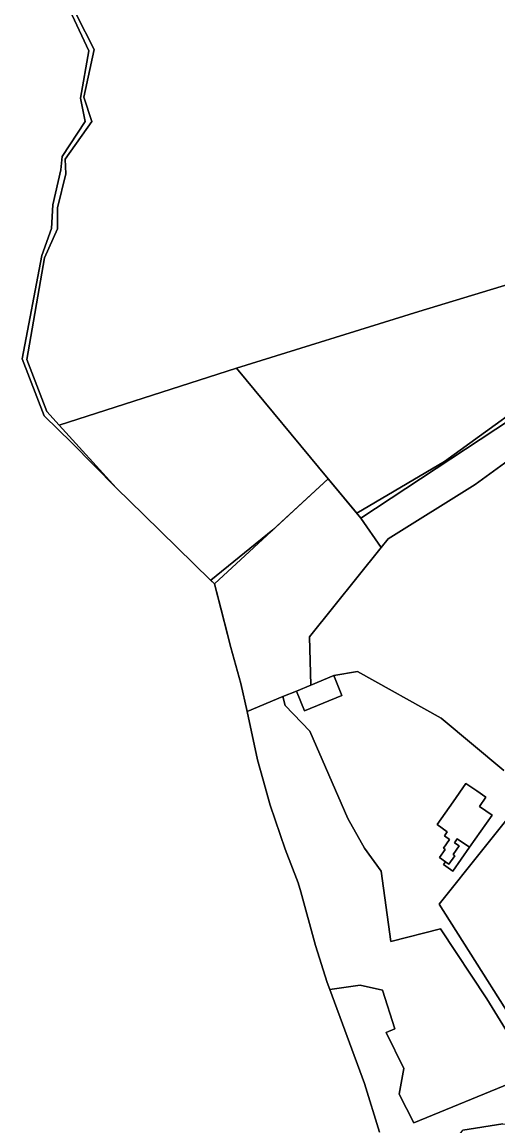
# Model space of a CAD drawing. Extents: x -477304 to -465429, y -1159113 to -1149210.
# Drawn here: x -475407.4 to -475199.7, y -1156755 to -1156273.9 of the extents above; entities that cross this region are included whole.
import ezdxf

# ---------------------------------------------------------------- set-up
doc = ezdxf.new("R2010")
doc.units = 0
for name, color, linetype in [('BPEJ_s', 7, 'Continuous'), ('orna_s', 7, 'Continuous'), ('ostatni_s', 7, 'Continuous'), ('PUPFL_s', 7, 'Continuous'), ('trav_porost_s', 7, 'Continuous'), ('voda_s', 7, 'Continuous'), ('zahrada_s', 7, 'Continuous')]:
    doc.layers.add(name, color=color, linetype=linetype)

msp = doc.modelspace()

# ---------------------------------------------------------------- linework, layer by layer
at = {"layer": 'BPEJ_s'}
msp.add_line((-475320.7, -1156529.39), (-475317.16, -1156543.07), dxfattribs=at)
for points in [[(-475385.44, -1156270.96), (-475378.21, -1156286.44), (-475381.92, -1156307.03), (-475379.86, -1156317.23), (-475389.8, -1156332.51), (-475390.43, -1156338.38), (-475393.87, -1156353.54), (-475394.55, -1156363.89), (-475398.77, -1156375.66), (-475407.37, -1156420.74), (-475397.77, -1156445.46), (-475385.68, -1156457.36), (-475366.27, -1156476.95), (-475354.25, -1156488.68), (-475325.18, -1156517.08), (-475325.05, -1156517.21), (-475297.94, -1156495.26), (-475273.73, -1156472.95), (-475261.25, -1156488), (-475223, -1156465.5), (-475172, -1156428.5)], [(-475172, -1156428.5), (-475223, -1156465.5), (-475261.25, -1156488), (-475273.73, -1156472.95), (-475297.94, -1156495.26), (-475325.05, -1156517.21), (-475323.45, -1156518.77), (-475320.7, -1156529.39)], [(-475317.16, -1156543.07), (-475316.26, -1156546.56), (-475311.88, -1156562.16), (-475309.21, -1156574.35), (-475304.59, -1156595.39), (-475302.25, -1156603.79), (-475299.07, -1156615.18), (-475292.54, -1156634.44), (-475286.92, -1156649.02), (-475285.79, -1156652.93), (-475279.33, -1156676.31), (-475274.2, -1156692.52), (-475273.1, -1156695.51), (-475258.01, -1156736.54), (-475251.38, -1156757.78)]]:
    msp.add_lwpolyline(points, dxfattribs=at)
at = {"layer": 'orna_s'}
msp.add_lwpolyline([(-475225.29, -1156658.31), (-475187.3, -1156610.76), (-475159.84, -1156632.47), (-475142.18, -1156652.25), (-475139.51, -1156659.81), (-475122.83, -1156678.03), (-475110.32, -1156702.96), (-475103.98, -1156709.52), (-475156.11, -1156745.59), (-475164.39, -1156738.47), (-475169.17, -1156741.96), (-475180.38, -1156729.26)], close=True, dxfattribs=at)
at = {"layer": 'ostatni_s'}
for points in [[(-475209.71, -1156475.4), (-475247.56, -1156499.2), (-475250.6, -1156502.98), (-475259.53, -1156490.07), (-475174.58, -1156434.27), (-475195.22, -1156464.94)], [(-475223.03, -1156628.57), (-475221.8, -1156626.77), (-475226.23, -1156623.66), (-475219.26, -1156613.73), (-475213.67, -1156605.76), (-475208.99, -1156608.95), (-475204.98, -1156611.68), (-475207.81, -1156615.83), (-475202.27, -1156619.61), (-475212.17, -1156633.5), (-475217.44, -1156629.86), (-475218.64, -1156631.6), (-475216.67, -1156632.97), (-475219.3, -1156636.75), (-475218.56, -1156637.26), (-475221.11, -1156640.94), (-475222.66, -1156639.86), (-475225.24, -1156638.08), (-475222.74, -1156634.47), (-475223.44, -1156633.95), (-475220.78, -1156630.12)]]:
    msp.add_lwpolyline(points, close=True, dxfattribs=at)
at = {"layer": 'PUPFL_s'}
for points in [[(-475375.97, -1156285.92), (-475383.66, -1156270.78)], [(-474983.57, -1156308.21), (-475019.16, -1156338.59), (-475061.21, -1156348.17), (-475083.88, -1156354.51), (-475234.29, -1156400.13), (-475313.73, -1156424.71), (-475391.14, -1156449.64), (-475396.61, -1156443.63), (-475405.34, -1156421.01), (-475397.55, -1156376.7), (-475391.96, -1156364.08), (-475391.9, -1156354.84), (-475388.3, -1156340.07), (-475388.56, -1156333.62), (-475376.9, -1156317.3), (-475380.37, -1156306.64), (-475375.97, -1156285.92)]]:
    msp.add_lwpolyline(points, dxfattribs=at)
for points in [[(-475142.51, -1156379.5), (-475164.42, -1156419.5), (-475174.58, -1156434.27), (-475259.53, -1156490.07), (-475273.73, -1156472.95), (-475313.73, -1156424.71), (-475234.29, -1156400.13), (-475083.88, -1156354.51), (-475078.81, -1156356.55), (-475117.25, -1156367.31), (-475133.42, -1156374.01)], [(-475391.14, -1156449.64), (-475313.73, -1156424.71), (-475273.73, -1156472.95), (-475323.45, -1156518.77), (-475325.18, -1156517.08), (-475354.25, -1156488.68), (-475366.27, -1156476.95)]]:
    msp.add_lwpolyline(points, close=True, dxfattribs=at)
at = {"layer": 'trav_porost_s'}
for points in [[(-475197.15, -1156600.06), (-475224.42, -1156577.28), (-475260.95, -1156557.02), (-475271.32, -1156558.73), (-475281.35, -1156562.86), (-475281.87, -1156541.88), (-475250.6, -1156502.98), (-475247.56, -1156499.2), (-475209.71, -1156475.4), (-475195.22, -1156464.94)], [(-475190.09, -1156723.07), (-475204.61, -1156699.56), (-475224.73, -1156669.1), (-475246.51, -1156674.67), (-475250.62, -1156643.96), (-475257.98, -1156633.96), (-475265.19, -1156621.02), (-475281.75, -1156582.92), (-475292.51, -1156571.79), (-475293.6, -1156567.91), (-475287.68, -1156565.47), (-475284.11, -1156574.11), (-475267.76, -1156567.37), (-475271.32, -1156558.73), (-475260.95, -1156557.02), (-475224.42, -1156577.28), (-475197.15, -1156600.06)], [(-475191.72, -1156735.3), (-475236.41, -1156753.67), (-475242.76, -1156741.1), (-475240.74, -1156730.05), (-475248.51, -1156714.25), (-475244.76, -1156712.73), (-475250.14, -1156695.79), (-475259.84, -1156693.68), (-475273.1, -1156695.51), (-475274.2, -1156692.52), (-475279.33, -1156676.31), (-475285.79, -1156652.93), (-475286.92, -1156649.02), (-475292.54, -1156634.44), (-475299.07, -1156615.18), (-475302.25, -1156603.79), (-475304.59, -1156595.39), (-475309.21, -1156574.35), (-475293.6, -1156567.91), (-475292.51, -1156571.79), (-475281.75, -1156582.92), (-475265.19, -1156621.02), (-475257.98, -1156633.96), (-475250.62, -1156643.96), (-475246.51, -1156674.67), (-475224.73, -1156669.1), (-475204.61, -1156699.56), (-475190.09, -1156723.07)], [(-475251.38, -1156757.78), (-475258.01, -1156736.54), (-475273.1, -1156695.51), (-475259.84, -1156693.68), (-475250.14, -1156695.79), (-475244.76, -1156712.73), (-475248.51, -1156714.25), (-475240.74, -1156730.05), (-475242.76, -1156741.1), (-475236.41, -1156753.67), (-475191.72, -1156735.3)], [(-475197.62, -1156754.09), (-475214.97, -1156756.83)]]:
    msp.add_lwpolyline(points, dxfattribs=at)
for points in [[(-475281.87, -1156541.88), (-475281.35, -1156562.86), (-475287.68, -1156565.47), (-475293.6, -1156567.91), (-475309.21, -1156574.35), (-475311.88, -1156562.16), (-475316.26, -1156546.56), (-475323.45, -1156518.77), (-475273.73, -1156472.95), (-475259.53, -1156490.07), (-475250.6, -1156502.98)], [(-475287.68, -1156565.47), (-475281.35, -1156562.86), (-475271.32, -1156558.73), (-475267.76, -1156567.37), (-475284.11, -1156574.11)], [(-475207.81, -1156615.83), (-475204.98, -1156611.68), (-475208.99, -1156608.95), (-475213.67, -1156605.76), (-475219.26, -1156613.73), (-475226.23, -1156623.66), (-475221.8, -1156626.77), (-475223.03, -1156628.57), (-475220.78, -1156630.12), (-475223.44, -1156633.95), (-475222.74, -1156634.47), (-475225.24, -1156638.08), (-475222.66, -1156639.86), (-475223.52, -1156641.1), (-475219.41, -1156643.94), (-475212.17, -1156633.5), (-475202.27, -1156619.61)], [(-475180.38, -1156729.26), (-475169.17, -1156741.96), (-475164.39, -1156738.47), (-475156.11, -1156745.59), (-475103.98, -1156709.52), (-475110.32, -1156702.96), (-475122.83, -1156678.03), (-475139.51, -1156659.81), (-475142.18, -1156652.25), (-475159.84, -1156632.47), (-475187.3, -1156610.76), (-475225.29, -1156658.31)], [(-475215.38, -1156792.99), (-475235.48, -1156787.73), (-475248.33, -1156785.26), (-475249.84, -1156771.66), (-475231.82, -1156765.37), (-475220.74, -1156764.57), (-475214.97, -1156756.83), (-475197.62, -1156754.09), (-475173.1, -1156755.58), (-475154.64, -1156753.52), (-475087.28, -1156734.24), (-475083.44, -1156740.19), (-475072.16, -1156756.34), (-475094.43, -1156773.83), (-475134.32, -1156783.09), (-475142.92, -1156777.83), (-475147.7, -1156787.55), (-475158.17, -1156788.57), (-475170.47, -1156784.32)]]:
    msp.add_lwpolyline(points, close=True, dxfattribs=at)
at = {"layer": 'voda_s'}
msp.add_lwpolyline([(-475383.66, -1156270.78), (-475375.97, -1156285.92), (-475380.37, -1156306.64), (-475376.9, -1156317.3), (-475388.56, -1156333.62), (-475388.3, -1156340.07), (-475391.9, -1156354.84), (-475391.96, -1156364.08), (-475397.55, -1156376.7), (-475405.34, -1156421.01), (-475396.61, -1156443.63), (-475391.14, -1156449.64), (-475366.27, -1156476.95), (-475385.68, -1156457.36), (-475397.77, -1156445.46), (-475407.37, -1156420.74), (-475398.77, -1156375.66), (-475394.55, -1156363.89), (-475393.87, -1156353.54), (-475390.43, -1156338.38), (-475389.8, -1156332.51), (-475379.86, -1156317.23), (-475381.92, -1156307.03), (-475378.21, -1156286.44), (-475385.44, -1156270.96)], dxfattribs=at)
at = {"layer": 'zahrada_s'}
msp.add_lwpolyline([(-475212.17, -1156633.5), (-475219.41, -1156643.94), (-475223.52, -1156641.1), (-475222.66, -1156639.86), (-475221.11, -1156640.94), (-475218.56, -1156637.26), (-475219.3, -1156636.75), (-475216.67, -1156632.97), (-475218.64, -1156631.6), (-475217.44, -1156629.86)], close=True, dxfattribs=at)

doc.saveas('drawing.dxf')
